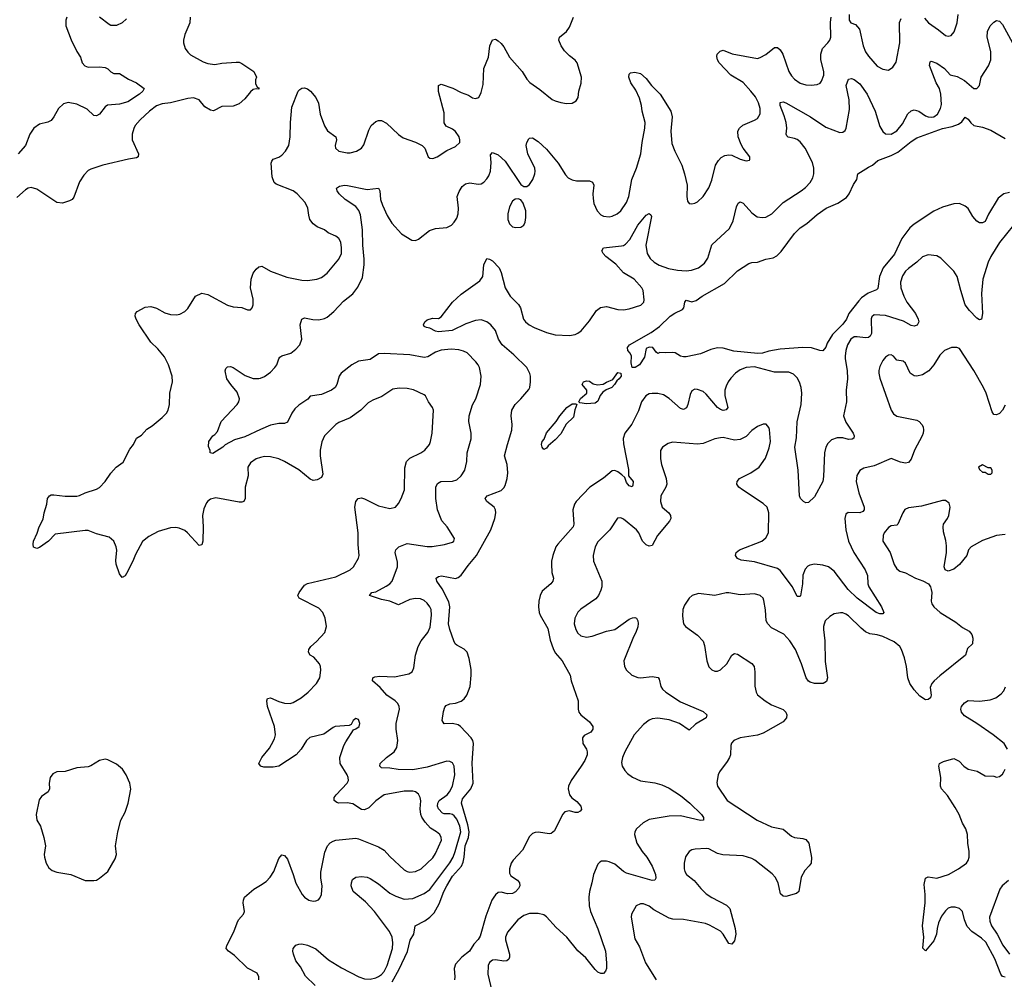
# Model space of a CAD drawing. Header units: inches. Extents: x 1771504 to 1971212, y 471788 to 643615.
# Tile 264 of 587: x 1828310 to 1835224, y 602713 to 609453. Entities that reach past the tile are written whole.
import ezdxf

# ---------------------------------------------------------------- set-up
doc = ezdxf.new("R2010")
doc.units = ezdxf.units.IN
doc.header["$MEASUREMENT"] = 0
doc.layers.add('B8620', color=7, linetype='Continuous')
doc.layers.add('B8630', color=7, linetype='Continuous')

msp = doc.modelspace()

# ---------------------------------------------------------------- linework, layer by layer
at = {"layer": 'B8620', "color": 5}
for points, elevation in [([(1829507.3, 609470), (1829503.5, 609430), (1829470.2, 609350), (1829460.3, 609310), (1829461.1, 609290), (1829472.2, 609250), (1829490, 609223.8), (1829510, 609206.7), (1829598, 609158), (1829630, 609145.3), (1829681, 609139), (1829730, 609148.5), (1829830, 609154.4), (1829850, 609154.4), (1829870, 609145.5), (1829954.8, 609090), (1829972, 609050), (1829964.7, 609030), (1829965.4, 609005.4), (1829978, 608978), (1829990, 608974), (1829990, 608966), (1829970, 608968), (1829950, 608962), (1829930, 608945.2), (1829890, 608896), (1829850, 608862.7), (1829810, 608845.2), (1829730, 608842.7), (1829670, 608812.7), (1829650, 608818), (1829610, 608840.9), (1829569.3, 608890), (1829530, 608904), (1829490, 608899.2), (1829370, 608868.5), (1829310, 608862), (1829270, 608847.6), (1829220.8, 608810), (1829156.9, 608750), (1829121.7, 608710), (1829111.2, 608688.8), (1829099.6, 608650), (1829099.5, 608610), (1829145.3, 608510), (1829143, 608490), (1829130, 608482.6), (1829074.1, 608474.1), (1828893.4, 608430), (1828810, 608403.5), (1828790, 608393), (1828759.3, 608360.7), (1828730, 608313.3), (1828690, 608206.3), (1828677.7, 608190), (1828660, 608180), (1828610, 608164.2), (1828570, 608167.8), (1828430, 608263.6), (1828390, 608273.6), (1828370, 608269.6), (1828350, 608258.4), (1828290, 608205.1)], 480), ([(1828640.5, 609470), (1828633, 609450), (1828633, 609410), (1828671.8, 609311.8), (1828710.3, 609230.3), (1828736.4, 609190), (1828748.4, 609150), (1828767.7, 609127.7), (1828790, 609118.4), (1828870, 609121.3), (1828910, 609117.1), (1828928.7, 609108.7), (1828950, 609086), (1828970, 609076), (1829010, 609074), (1829075.1, 609035.1), (1829130.3, 609010.3), (1829184.7, 608970), (1829174, 608950), (1829150.4, 608930), (1829070, 608876.9), (1829010, 608860.4), (1828926.6, 608853.4), (1828910, 608841.2), (1828870, 608789.4), (1828850, 608777), (1828830, 608779.5), (1828784.1, 608824.1), (1828710, 608859.7), (1828650, 608872.4), (1828617.8, 608862.2), (1828582, 608830), (1828550.2, 608769.8), (1828530, 608744.5), (1828506.5, 608733.5), (1828450, 608718.5), (1828409.4, 608690.6), (1828381.7, 608650), (1828350.3, 608569.7), (1828299.3, 608510)], 460), ([(1829060.5, 609459.5), (1829029, 609431), (1828988.6, 609411.4), (1828950, 609413), (1828938.2, 609418.2), (1828870, 609469.6)], 460), ([(1830000, 606377), (1829970, 606369.6), (1829930, 606339.5), (1829912, 606310), (1829913.4, 606250), (1829893.8, 606170), (1829892.7, 606090), (1829884, 606070), (1829870, 606064), (1829850, 606065.1), (1829686.3, 606093.7), (1829650, 606086), (1829630, 606071.6), (1829621, 606059), (1829602, 606018), (1829592.6, 605970), (1829597.4, 605890), (1829595.2, 605790), (1829590, 605764), (1829570, 605760.7), (1829488.6, 605850), (1829470, 605865), (1829430, 605881.8), (1829405.7, 605885.7), (1829370, 605883.1), (1829281.9, 605858.1), (1829215.8, 605824.2), (1829171.4, 605788.6), (1829123, 605697), (1829110, 605660.7), (1829070, 605579.3), (1829050, 605546), (1829030, 605536), (1829010, 605561.2), (1828986.9, 605630), (1828984.6, 605655.4), (1828992.4, 605727.6), (1828988.4, 605750), (1828970.8, 605790.8), (1828938, 605818), (1828850, 605842.5), (1828790, 605865.6), (1828770, 605866), (1828559.9, 605840.1), (1828512.2, 605790), (1828450, 605745.1), (1828430, 605738), (1828407.7, 605747.7), (1828403.6, 605770), (1828406.3, 605790), (1828433.1, 605846.9), (1828446, 605890), (1828474.7, 605945.3), (1828481.6, 605990), (1828499.5, 606050), (1828504.5, 606090), (1828519, 606110), (1828530, 606116.3), (1828550, 606116.3), (1828630, 606106.7), (1828710, 606106.7), (1828730, 606110.4), (1828770.5, 606130.5), (1828850, 606155.5), (1828870, 606168.2), (1828909.6, 606210), (1828950, 606267.7), (1828987.6, 606310), (1829035.8, 606344.2), (1829084.4, 606435.6), (1829109.5, 606470), (1829130, 606514), (1829164.4, 606535.6), (1829202, 606578), (1829240.1, 606599.9), (1829310, 606658.8), (1829341.2, 606690), (1829353.2, 606710), (1829362, 606750), (1829364.7, 606830), (1829382.4, 606910), (1829379.7, 606950), (1829355.8, 607030), (1829325.7, 607085.7), (1829280.5, 607140.5), (1829230, 607188.2), (1829149.8, 607310), (1829127.3, 607350), (1829121.1, 607370), (1829123.5, 607390), (1829135.5, 607404.5), (1829190, 607434.4), (1829230, 607438.9), (1829270, 607426.3), (1829330, 607394), (1829370, 607382.4), (1829410, 607380.9), (1829434.3, 607385.7), (1829470, 607403.8), (1829490, 607423.8), (1829545.1, 607510), (1829590, 607532), (1829630, 607523.1), (1829770, 607448.7), (1829810, 607437.1), (1829870, 607430.4), (1829910, 607415.5), (1829930, 607414.8), (1829942.7, 607430), (1829949.4, 607450.6), (1829949.5, 607490), (1829931.5, 607570), (1829936.4, 607630), (1829950, 607673), (1829970, 607700.5), (1829990, 607718), (1830000, 607719.8)], 480), ([(1830000, 606574.1), (1829890, 606523.5), (1829818, 606502), (1829752.7, 606467.3), (1829736, 606450), (1829665.2, 606405.2), (1829648, 606410), (1829647.3, 606427.3), (1829636.4, 606456.4), (1829638, 606490), (1829665.1, 606530), (1829680.7, 606539.3), (1829698.8, 606561.2), (1829725.1, 606630), (1829837.6, 606750), (1829849.8, 606770), (1829853.7, 606790), (1829837, 606837), (1829791.8, 606890), (1829765.6, 606930), (1829753.2, 606986.8), (1829757.2, 607002.8), (1829770, 607014.8), (1829790, 607016.3), (1829810, 607010.4), (1829894, 606954), (1829950, 606932.6), (1829990, 606932.3), (1830000, 606936.2)], 460), ([(1830000, 604213.1), (1829989, 604230), (1830000, 604251.5)], 480), ([(1829989.5, 602710), (1829989.4, 602730), (1829976.3, 602756.3), (1829910, 602791.2), (1829819.4, 602879.4), (1829776.2, 602910), (1829760.5, 602930), (1829763.5, 602950), (1829813.1, 603046.9), (1829836.2, 603110), (1829847.3, 603130), (1829880.9, 603170), (1829889.5, 603190), (1829878.4, 603250), (1829880.7, 603270), (1829889.5, 603290), (1829954.3, 603345.7), (1830000, 603374.9)], 480)]:
    msp.add_lwpolyline(points, dxfattribs=dict(at, elevation=elevation))
at = {"layer": 'B8620', "color": 5, "elevation": 520}
msp.add_lwpolyline([(1828910, 604258.7), (1828871, 604250), (1828810, 604212), (1828790, 604204.5), (1828710, 604199.6), (1828630, 604173.6), (1828570, 604169.6), (1828543.7, 604156.3), (1828523, 604130), (1828517.3, 604090), (1828518.8, 604050), (1828510.8, 604030), (1828462.7, 603997.3), (1828445.8, 603974.2), (1828426, 603870), (1828430.3, 603830.3), (1828457.1, 603790), (1828480.3, 603710), (1828490.6, 603650), (1828481.6, 603590), (1828483, 603570), (1828495.5, 603530), (1828515.3, 603495.3), (1828538.3, 603478.3), (1828570, 603466.4), (1828670, 603450.5), (1828770, 603407.7), (1828830, 603407.3), (1828850, 603410.8), (1828870, 603422.8), (1828929.5, 603470.5), (1828981, 603559), (1828989.6, 603590), (1828982, 603650), (1828998, 603750), (1829021.3, 603830), (1829050, 603886.8), (1829071.5, 603950), (1829091.5, 604048.5), (1829083, 604090), (1829058, 604150), (1829031.3, 604190), (1828990, 604225.4), (1828930, 604254.3)], close=True, dxfattribs=at)
at = {"layer": 'B8630', "color": 5}
for points, elevation in [([(1830000, 606936.2), (1830030, 606947.9), (1830070, 606977.7), (1830102.3, 607010), (1830115.3, 607030), (1830128.8, 607071.2), (1830136.9, 607083.1), (1830150, 607092), (1830213.6, 607110), (1830250, 607138.9), (1830277.3, 607170), (1830291.8, 607210), (1830280.5, 607310), (1830290, 607350.7), (1830310, 607359.3), (1830367.3, 607347.3), (1830410, 607345.7), (1830450, 607353.4), (1830470, 607364.2), (1830516.6, 607403.4), (1830584.8, 607475.2), (1830650, 607526.4), (1830684.7, 607575.3), (1830717, 607643), (1830728, 607732), (1830729.2, 607770), (1830718.7, 607870), (1830716, 607976), (1830703.3, 608083.3), (1830692.2, 608112.2), (1830670, 608140.5), (1830594.5, 608190), (1830552.7, 608230), (1830539.3, 608250), (1830535.3, 608270), (1830555.5, 608284.5), (1830589.7, 608290.3), (1830611.6, 608288.4), (1830750, 608260.8), (1830830, 608270.7), (1830839.3, 608250), (1830844.4, 608190), (1830856.5, 608150), (1830890, 608077.1), (1830924.2, 608024.2), (1830990, 607948.4), (1831063.9, 607903.9), (1831090, 607903), (1831110, 607910.7), (1831187.2, 607972.8), (1831230, 607986), (1831310, 607992.4), (1831340.9, 608010), (1831361.6, 608030), (1831380.6, 608059.4), (1831389.7, 608090), (1831390.8, 608130), (1831382.4, 608210), (1831394.9, 608245.1), (1831417.8, 608282.2), (1831439.2, 608300.8), (1831470, 608307.6), (1831530, 608298), (1831550, 608301.1), (1831570, 608312.4), (1831590, 608334.4), (1831603.7, 608356.3), (1831615.8, 608390), (1831620.3, 608450), (1831615.1, 608504.9), (1831630, 608520.5), (1831670, 608503), (1831719.7, 608459.7), (1831830, 608296), (1831850, 608281), (1831870, 608281), (1831890, 608296), (1831913.6, 608330), (1831927.8, 608370), (1831929.7, 608390), (1831926.6, 608410), (1831877.4, 608510), (1831866.9, 608570), (1831870, 608591.3), (1831883.9, 608616.1), (1831890, 608620.7), (1831910, 608622), (1831950, 608598), (1832010, 608543.8), (1832090, 608444.4), (1832142.2, 608362.2), (1832162.4, 608342.4), (1832190, 608327.4), (1832220.2, 608320.2), (1832310, 608320.9), (1832331.9, 608311.9), (1832340.9, 608290), (1832334.3, 608230), (1832336, 608196), (1832342.5, 608162.5), (1832364.4, 608110), (1832390, 608082.4), (1832410, 608072.2), (1832450, 608067.4), (1832470, 608073.1), (1832505.1, 608090), (1832530, 608110.3), (1832571.9, 608170), (1832587.1, 608210), (1832608, 608330), (1832640.4, 608410), (1832671.8, 608510), (1832680.7, 608590), (1832699.3, 608690), (1832701.4, 608730), (1832681.1, 608810), (1832676.4, 608850), (1832661.2, 608901.2), (1832636.9, 608956.9), (1832601.3, 609010), (1832587.6, 609050), (1832589.5, 609070.5), (1832600.1, 609079.9), (1832630, 609084.9), (1832670, 609074), (1832710, 609039.1), (1832746.4, 608990), (1832806.5, 608930), (1832882, 608810), (1832892.2, 608770), (1832882.3, 608670), (1832890, 608584), (1832909.3, 608530), (1832959.2, 608430), (1832977.7, 608370), (1832996, 608290), (1832994.4, 608210), (1832999.3, 608179.3), (1833010, 608162.8), (1833030, 608159.1), (1833050, 608164.9), (1833070, 608173.4), (1833109.4, 608210), (1833148.4, 608271.6), (1833170, 608326.8), (1833196.8, 608430), (1833215.8, 608464.2), (1833235.3, 608484.7), (1833261.1, 608498.9), (1833290, 608503.7), (1833310, 608501.3), (1833370, 608473), (1833410, 608460.7), (1833434.6, 608465.4), (1833438, 608470), (1833436, 608490), (1833389.7, 608549.7), (1833375.2, 608575.2), (1833355.6, 608630), (1833353.7, 608670), (1833363.5, 608690), (1833388.2, 608711.8), (1833470, 608746.3), (1833490, 608759.5), (1833510, 608791.3), (1833510.6, 608830), (1833498.9, 608870), (1833475.9, 608910), (1833444.2, 608950), (1833390, 609010.6), (1833303.3, 609063.3), (1833221.7, 609150), (1833209.7, 609170), (1833205.4, 609194.6), (1833208.6, 609211.4), (1833228.4, 609231.6), (1833250, 609238), (1833312.7, 609212.7), (1833490, 609180.9), (1833510, 609186.5), (1833550, 609209), (1833610, 609258.4), (1833630, 609258.7), (1833650, 609241.1), (1833669.2, 609210), (1833711.3, 609090), (1833730, 609058), (1833750, 609035.6), (1833790, 609007.9), (1833830, 608994.6), (1833867.9, 608992.1), (1833910, 608997.1), (1833930, 609007.7), (1833939.4, 609020.6), (1833955.8, 609064.2), (1833956, 609090), (1833936.2, 609170), (1833936.5, 609210), (1833947.4, 609250), (1833985.7, 609290), (1833999.8, 609310), (1834006.4, 609330), (1834003.6, 609436.4), (1834008.3, 609470)], 460), ([(1830000, 607719.8), (1830010, 607721.6), (1830070, 607687.2), (1830185.5, 607645.5), (1830290, 607622.7), (1830330, 607621.5), (1830395.3, 607630), (1830430, 607641.7), (1830470, 607673.7), (1830551.1, 607770), (1830568.5, 607810), (1830569.8, 607850), (1830564, 607890), (1830550, 607916.2), (1830530, 607933), (1830476.1, 607956.1), (1830450, 607976.9), (1830399.2, 607999.2), (1830370, 608019.6), (1830348, 608050), (1830339.5, 608079.5), (1830333.7, 608130), (1830313.7, 608170), (1830257.2, 608230), (1830230, 608251.8), (1830110, 608297.6), (1830096.2, 608310), (1830083, 608350), (1830074.8, 608445.2), (1830080.1, 608459.9), (1830090, 608474), (1830130, 608487.3), (1830150, 608500.7), (1830177, 608530), (1830199.5, 608570), (1830209.6, 608630), (1830211.1, 608731.1), (1830221.1, 608838.9), (1830266, 608950), (1830277.1, 608962.9), (1830290, 608972), (1830310, 608973.7), (1830330, 608966.7), (1830351.2, 608951.2), (1830390, 608907.3), (1830407.5, 608867.5), (1830420.2, 608790), (1830450, 608706.8), (1830472.4, 608672.4), (1830530.4, 608630), (1830534.9, 608610), (1830524.9, 608570), (1830528.5, 608550), (1830550, 608530.5), (1830610, 608518), (1830630, 608518.7), (1830674, 608530), (1830709.3, 608550), (1830726.7, 608573.3), (1830762.3, 608677.7), (1830778.4, 608710), (1830810, 608737.1), (1830830, 608744.4), (1830850, 608744.4), (1830886.1, 608726.1), (1830970, 608647.7), (1831003.1, 608623.1), (1831090, 608593.4), (1831136, 608570), (1831154.8, 608550), (1831178.8, 608490), (1831190, 608480.7), (1831210, 608477.3), (1831242, 608490), (1831310, 608533.4), (1831370, 608563), (1831399.5, 608590), (1831400.5, 608610), (1831395.4, 608630), (1831370, 608667.3), (1831350, 608683), (1831305.1, 608705.1), (1831289.6, 608729.6), (1831290, 608798), (1831250, 608948.7), (1831249.7, 608990.3), (1831270, 608999.1), (1831352.4, 608972.4), (1831410, 608940.9), (1831462, 608922), (1831490, 608904.4), (1831510, 608900.5), (1831533.8, 608906.2), (1831550, 608942), (1831563.3, 608996.7), (1831569.7, 609110), (1831600.9, 609190), (1831611.2, 609268.8), (1831630, 609310.8), (1831650, 609316.3), (1831670, 609305.5), (1831690, 609286), (1831710, 609261.6), (1831750.2, 609190.2), (1831838, 609090), (1831870, 609034.9), (1831891.5, 609011.5), (1831963, 608963), (1832050, 608893.4), (1832070, 608883), (1832109.3, 608870.7), (1832150, 608864.9), (1832190, 608866.8), (1832217.5, 608882.5), (1832232.5, 608907.5), (1832236, 608950), (1832253, 609007), (1832254, 609050), (1832224.2, 609150), (1832210, 609169.5), (1832170, 609198.4), (1832134.6, 609234.6), (1832111.1, 609270), (1832096.4, 609310), (1832101.3, 609330), (1832149.8, 609370.2), (1832170, 609400.5), (1832197.7, 609470)], 480), ([(1834134.8, 609490), (1834135.5, 609450), (1834146, 609430), (1834179.9, 609419.9), (1834207, 609387), (1834233.2, 609270), (1834250, 609228.2), (1834270, 609196.4), (1834330, 609127.2), (1834370, 609104.9), (1834410, 609099.1), (1834440.1, 609119.9), (1834464.4, 609155.6), (1834490.8, 609290), (1834487, 609433), (1834498.7, 609461.3)], 460), ([(1834663.1, 609463.1), (1834690.4, 609430), (1834761.4, 609381.4), (1834810, 609341.6), (1834830, 609338), (1834850, 609342), (1834871.3, 609368.7), (1834891.8, 609431.8), (1834900.7, 609490)], 460), ([(1830925.4, 602694.6), (1830974.8, 602785.2), (1831031.9, 602908.1), (1831052.5, 602987.5), (1831078.2, 603030), (1831087.3, 603090), (1831155.1, 603124.9), (1831189.9, 603150.1), (1831219.8, 603180.2), (1831256.5, 603243.5), (1831287.8, 603330), (1831309.3, 603370), (1831350, 603437.3), (1831411.9, 603508.1), (1831423.7, 603536.3), (1831431.4, 603570), (1831437.4, 603650), (1831461.2, 603710), (1831465.8, 603750), (1831457.6, 603797.6), (1831412.2, 603950), (1831419.9, 603980.1), (1831478.3, 604050), (1831494.1, 604090), (1831488, 604232), (1831497.1, 604370), (1831492.9, 604390), (1831479.8, 604410), (1831404.7, 604490), (1831390, 604499.8), (1831350, 604508.8), (1831290, 604507.8), (1831276.3, 604530), (1831285.4, 604594.6), (1831295.5, 604624.5), (1831304, 604636), (1831330, 604648.9), (1831370, 604652.6), (1831410, 604666.3), (1831430, 604682), (1831450, 604708), (1831472.1, 604770), (1831479.9, 604850), (1831479.1, 604890), (1831466.6, 604966.6), (1831451.4, 605011.4), (1831430, 605032.9), (1831378.9, 605058.9), (1831368.2, 605070), (1831359.1, 605090), (1831329.9, 605169.9), (1831320.6, 605210), (1831329.3, 605329.3), (1831323.9, 605363.9), (1831276, 605456), (1831239.1, 605510), (1831234, 605530), (1831250, 605542), (1831272.4, 605547.6), (1831370, 605528.7), (1831390, 605535.5), (1831410, 605550.8), (1831459.4, 605620.6), (1831517.5, 605690), (1831617.2, 605870), (1831646.9, 605950), (1831652.5, 605990), (1831650.6, 606010), (1831642.3, 606030), (1831591.3, 606070), (1831578.3, 606090), (1831591.6, 606110), (1831690, 606145.4), (1831710, 606166), (1831717.8, 606182.2), (1831732.7, 606230), (1831736.8, 606270), (1831732.1, 606330), (1831715.3, 606390), (1831734.5, 606470), (1831765.6, 606570), (1831768.5, 606610), (1831761, 606670), (1831766, 606710), (1831788, 606750), (1831829.6, 606790), (1831884.6, 606855.4), (1831891.2, 606870), (1831897.3, 606910), (1831897.3, 606950), (1831892.8, 606967.2), (1831870.8, 607010), (1831779.7, 607099.7), (1831698, 607170), (1831670.9, 607210), (1831650.5, 607270.5), (1831618.5, 607310), (1831590, 607330.9), (1831550, 607344.2), (1831510, 607340.4), (1831443.5, 607316.5), (1831346, 607270), (1831250, 607259.7), (1831230, 607265.1), (1831190, 607287.3), (1831166, 607290), (1831150, 607298), (1831145.2, 607310), (1831155.3, 607330), (1831170, 607344.7), (1831186, 607350), (1831210, 607356), (1831250, 607354), (1831270, 607366.8), (1831349.8, 607470), (1831410, 607526.3), (1831541, 607619), (1831562, 607650), (1831570, 607732), (1831590, 607776), (1831610, 607770.8), (1831630, 607758.8), (1831676.3, 607710), (1831690, 607678), (1831719.1, 607570), (1831754.7, 607510), (1831811.6, 607451.6), (1831826.7, 607430), (1831848.4, 607350), (1831862.4, 607330), (1831886.5, 607310), (1831923.1, 607290), (1832010, 607255.2), (1832070, 607240.7), (1832170, 607234.6), (1832210, 607241.1), (1832230, 607250.4), (1832251.8, 607268.2), (1832310, 607337), (1832359.1, 607410), (1832389, 607431), (1832430, 607439.1), (1832510, 607417.4), (1832550, 607415.3), (1832590, 607423.1), (1832671.2, 607448.8), (1832691.4, 607468.6), (1832693.8, 607486.2), (1832688.2, 607550), (1832678.3, 607570), (1832624, 607630), (1832550, 607676), (1832495.4, 607735.4), (1832425.1, 607790), (1832407.3, 607810), (1832398, 607830), (1832409.8, 607850.2), (1832535.9, 607864.1), (1832550, 607866.5), (1832564.4, 607875.6), (1832593.1, 607910), (1832650, 608010.4), (1832710, 608080.7), (1832730.6, 608090.6), (1832742, 608082), (1832746.8, 608070), (1832706.4, 607870), (1832716.6, 607810), (1832736.2, 607776.2), (1832765.2, 607750), (1832799.5, 607730), (1832864.9, 607704.9), (1832930, 607693.2), (1832990, 607689.3), (1833027, 607693), (1833076, 607710), (1833117.4, 607742.6), (1833141.4, 607778.6), (1833169.1, 607870.9), (1833293.8, 607986.2), (1833320.3, 608039.7), (1833342.4, 608137.6), (1833355.1, 608164.9), (1833370, 608172.7), (1833390, 608164.4), (1833450, 608096.5), (1833489.3, 608069.3), (1833523.4, 608063.4), (1833550, 608066.9), (1833591.7, 608088.3), (1833671, 608169), (1833797.7, 608250), (1833826.7, 608273.3), (1833861, 608310), (1833878.9, 608341.1), (1833886.8, 608370), (1833885.5, 608410), (1833875.8, 608450), (1833825, 608550), (1833790, 608595.8), (1833770, 608610.8), (1833750, 608619.3), (1833707, 608627), (1833696.9, 608636.9), (1833691.3, 608650), (1833696.8, 608690), (1833692.5, 608730), (1833678.6, 608778.6), (1833649.8, 608850), (1833650, 608870.8), (1833670, 608875.8), (1833690, 608868.7), (1833863.6, 608770), (1833970, 608697.1), (1834070, 608660.3), (1834090, 608662.4), (1834105.4, 608674.6), (1834113.7, 608690), (1834137.4, 608822.6), (1834134.8, 608890), (1834113, 608990), (1834130, 609036.3), (1834150, 609039.3), (1834170, 609032.2), (1834210, 609001.7), (1834260.7, 608930), (1834317.1, 608810), (1834350, 608703), (1834370, 608666.7), (1834390, 608650.3), (1834430, 608649.2), (1834470, 608672.7), (1834510, 608721.5), (1834547.4, 608792.6), (1834570, 608812.2), (1834590, 608819.7), (1834623, 608810), (1834670, 608778), (1834690, 608770.3), (1834710, 608767.2), (1834730, 608770.3), (1834753.5, 608790), (1834776.4, 608830), (1834781.8, 608858.2), (1834778.9, 608930), (1834769, 608969), (1834746.2, 609010), (1834699.1, 609130), (1834703.3, 609156.7), (1834710, 609160.5), (1834750, 609147.4), (1834803.7, 609110), (1834844.6, 609064.6), (1834893.5, 609053.5), (1834944.7, 609024.7), (1835010, 608970.5), (1835031.2, 608968.8), (1835049.4, 608990), (1835061.3, 609050), (1835112, 609128), (1835128.1, 609170), (1835129.8, 609230), (1835104.2, 609330), (1835105.7, 609370), (1835125.1, 609410), (1835150, 609435.3), (1835170, 609446.4), (1835190, 609443), (1835210, 609419.3), (1835280.3, 609290)], 440), ([(1835260.8, 608239.3), (1835220.4, 608230), (1835180.7, 608199.3), (1835112.3, 608087.7), (1835090, 608035.1), (1835070, 608025.1), (1835050, 608026.9), (1835030, 608037.6), (1835003.6, 608070), (1834970, 608126), (1834950, 608142.9), (1834910, 608162.9), (1834870, 608159.7), (1834790, 608136.3), (1834730, 608108), (1834590, 608016.2), (1834560.9, 607990), (1834504.4, 607915.6), (1834452.9, 607807.1), (1834373.8, 607710), (1834347.5, 607650), (1834335.4, 607564.6), (1834325.5, 607554.5), (1834267.6, 607532.4), (1834221.1, 607498.9), (1834201.2, 607478.8), (1834132.6, 607390), (1834114.9, 607350), (1834090, 607315.4), (1834017.8, 607242.2), (1833979.6, 607180.4), (1833970, 607154), (1833950, 607128), (1833928.9, 607128.9), (1833869, 607149), (1833809.5, 607149.5), (1833650, 607139.2), (1833570, 607125.6), (1833526, 607110), (1833492.1, 607107.9), (1833324.9, 607124.9), (1833250, 607147), (1833210, 607147.6), (1833163.7, 607136.3), (1833090, 607107.3), (1832990, 607085.2), (1832970, 607085.2), (1832950, 607089.3), (1832913.2, 607113.2), (1832896.5, 607116.5), (1832847.5, 607112.5), (1832805.2, 607114.8), (1832790, 607108.7), (1832778, 607118), (1832756, 607150), (1832730, 607153.7), (1832710, 607144), (1832698, 607082), (1832661, 607030), (1832632, 607010), (1832610, 607009), (1832603.3, 607043.3), (1832605.1, 607090), (1832597, 607110), (1832580.7, 607130), (1832578.7, 607150), (1832591.3, 607170), (1832744.7, 607255.3), (1832802.3, 607297.7), (1832876.5, 607370), (1832910, 607392.5), (1832963.2, 607416.8), (1832973.7, 607430), (1832981.6, 607470), (1832990, 607484), (1833030, 607471.3), (1833060.4, 607479.6), (1833102.3, 607510), (1833259.9, 607600.1), (1833350, 607688.9), (1833430, 607741.3), (1833450, 607748.5), (1833490, 607748.9), (1833550, 607771.4), (1833599.6, 607780.4), (1833625.8, 607794.2), (1833655.9, 607824.1), (1833750, 607950.4), (1833789.6, 607990), (1833837.8, 608022.2), (1833910, 608084.4), (1833973.6, 608130), (1834055, 608165), (1834114.8, 608205.2), (1834134.7, 608230), (1834163.7, 608296.3), (1834188, 608330), (1834195.3, 608370), (1834270, 608418), (1834297.2, 608430), (1834335.4, 608464.6), (1834430, 608499.8), (1834477.1, 608522.9), (1834570, 608597.7), (1834610, 608622.5), (1834790, 608687.7), (1834858.2, 608701.8), (1834901.4, 608718.6), (1834924.9, 608735.1), (1834950, 608768), (1834970, 608753.4), (1834987.9, 608727.9), (1835009.4, 608709.4), (1835070, 608697.6), (1835130, 608677.2), (1835230, 608619.4)], 420), ([(1835288.8, 608010), (1835190, 607888.3), (1835129.3, 607790), (1835111.1, 607750), (1835074, 607630), (1835064.7, 607530), (1835071.5, 607388.5), (1835064.7, 607350), (1835050, 607344.5), (1835030, 607356.3), (1834978.5, 607410), (1834949.8, 607449.8), (1834918, 607550), (1834892.5, 607650), (1834870, 607686), (1834778, 607778), (1834750, 607793.3), (1834690, 607801.1), (1834650, 607787.8), (1834610, 607749.7), (1834550, 607706), (1834530, 607685.6), (1834510, 607654.5), (1834495.8, 607610), (1834496.9, 607570), (1834517.8, 607510), (1834540.2, 607470), (1834599.2, 607390), (1834619.6, 607350), (1834623.1, 607330), (1834612.4, 607307.6), (1834590, 607299.7), (1834570, 607305.3), (1834515, 607335), (1834390, 607375.4), (1834310, 607379.7), (1834293, 607367), (1834288.3, 607351.7), (1834290.8, 607250), (1834282.4, 607230), (1834270, 607221.4), (1834250, 607218.8), (1834190, 607226.2), (1834170, 607224.5), (1834146.7, 607210), (1834123.5, 607170), (1834111.3, 607130), (1834106, 607090), (1834106, 607070), (1834121.2, 606990), (1834122.6, 606930), (1834114.2, 606850), (1834116.5, 606770), (1834094.3, 606670), (1834110, 606626), (1834162.6, 606550), (1834168.5, 606530), (1834166.2, 606513.8), (1834154.3, 606505.7), (1834130, 606504.1), (1834090, 606515.1), (1834050, 606516.8), (1834010, 606501.7), (1833983.6, 606476.4), (1833970.2, 606449.8), (1833962.3, 606410), (1833954.9, 606245.1), (1833948.5, 606210), (1833890, 606102.7), (1833850, 606061.2), (1833830, 606059.3), (1833814, 606070), (1833793.2, 606090), (1833785.1, 606110), (1833777.1, 606290), (1833752.7, 606450), (1833764.9, 606515.1), (1833769.4, 606629.4), (1833797.4, 606750), (1833803, 606830), (1833798.2, 606870), (1833786.1, 606906.1), (1833770, 606938.4), (1833744.4, 606964.4), (1833710, 606978.3), (1833610, 606977.1), (1833470, 607014), (1833410, 607010.6), (1833370, 606994.4), (1833336.5, 606970), (1833303.7, 606936.3), (1833284.7, 606910), (1833270, 606878.4), (1833262.5, 606850), (1833260.6, 606810), (1833281.3, 606730), (1833270, 606712.3), (1833262, 606710), (1833250, 606708.7), (1833230, 606714.8), (1833210, 606728.4), (1833130, 606823.5), (1833110, 606841.3), (1833070, 606856.3), (1833050, 606856.9), (1833030, 606846), (1833018.7, 606821.3), (1833001.5, 606750), (1832992, 606728), (1832970, 606715.6), (1832950, 606722.4), (1832870, 606792.4), (1832830, 606818), (1832790, 606827.6), (1832750, 606828.7), (1832730, 606824.5), (1832706.3, 606810), (1832676.9, 606770), (1832655, 606705), (1832607.8, 606612.2), (1832559.2, 606550), (1832547.7, 606512.3), (1832550, 606474.8), (1832585.8, 606294.2), (1832584.9, 606250), (1832616.5, 606210), (1832616, 606184), (1832610, 606173.2), (1832590, 606178.7), (1832570, 606202), (1832558.2, 606238.2), (1832537.1, 606257.1), (1832510, 606278.4), (1832490, 606287.2), (1832470, 606283.7), (1832410, 606233), (1832314.2, 606170), (1832218.5, 606070), (1832205.2, 606050), (1832193.7, 606010), (1832200.2, 605910), (1832195.3, 605890), (1832087.6, 605770), (1832074, 605750), (1832054.6, 605690), (1832043.7, 605650), (1832043.1, 605630), (1832047, 605570), (1832057.6, 605530), (1832054.4, 605510), (1832038.4, 605490), (1831979.8, 605440.2), (1831963.8, 605410), (1831955.9, 605370), (1831953.2, 605330), (1831958, 605290), (1831964.4, 605270), (1832017.4, 605177.4), (1832035.7, 605095.7), (1832055.8, 605035.7), (1832070, 605007), (1832119.5, 604950), (1832174.9, 604850), (1832182, 604810), (1832231, 604670), (1832230.7, 604610), (1832237.3, 604590), (1832250.5, 604570.5), (1832310, 604521), (1832334.8, 604490), (1832334, 604470), (1832321, 604450), (1832274.4, 604425.6), (1832263, 604410), (1832264.9, 604370), (1832290.4, 604330.4), (1832295.5, 604310), (1832294.4, 604290), (1832277.6, 604250), (1832252.9, 604210), (1832183.2, 604110), (1832164.7, 604070), (1832161.3, 604050), (1832170.3, 604010), (1832186.8, 603986.8), (1832221, 603961), (1832250, 603930.5), (1832254.7, 603905.3), (1832246.4, 603893.6), (1832230, 603885.1), (1832210, 603885.1), (1832170, 603896.9), (1832138.8, 603890), (1832120.5, 603870), (1832064.9, 603755.1), (1832042, 603738), (1832030, 603734.5), (1831950, 603746), (1831930, 603743.5), (1831910, 603736.4), (1831890, 603716.9), (1831840, 603620), (1831774.7, 603550), (1831761.3, 603530), (1831750.2, 603490.2), (1831750, 603458), (1831759, 603439), (1831804.4, 603410), (1831820.2, 603390), (1831821.5, 603370), (1831813.1, 603350), (1831791.7, 603328.3), (1831770, 603317), (1831734.8, 603314.8), (1831690, 603326.4), (1831670, 603322.7), (1831650, 603306.9), (1831638.2, 603290), (1831626.2, 603270), (1831583.4, 603156.6), (1831543.6, 603016.4), (1831530, 602992.8), (1831499, 602961), (1831467.5, 602910), (1831413.7, 602870), (1831370, 602819.3), (1831361.6, 602790), (1831366, 602730), (1831363, 602710)], 440), ([(1830383.6, 602670), (1830316.2, 602736.2), (1830280.8, 602800.8), (1830250, 602843.7), (1830231.6, 602890), (1830227.3, 602910), (1830229.6, 602930.4), (1830247.9, 602952.1), (1830270, 602960.5), (1830290, 602961.6), (1830330, 602952.7), (1830390, 602928.2), (1830478.5, 602850), (1830570, 602792.9), (1830692.2, 602730), (1830730, 602716.5), (1830770, 602714.4), (1830810, 602723.2), (1830830, 602732.3), (1830850, 602746), (1830870, 602768.9), (1830890.8, 602810.8), (1830928.2, 602930), (1830929.8, 602970), (1830924.5, 603010), (1830906.8, 603050), (1830802.3, 603190), (1830738, 603258), (1830652.6, 603330), (1830638.4, 603370), (1830638.7, 603390), (1830646.3, 603413.7), (1830670, 603430.3), (1830710, 603434.6), (1830750, 603430.3), (1830770, 603422.3), (1830830, 603383.2), (1830910, 603317.5), (1830950, 603296.5), (1831010, 603276.9), (1831070, 603280.6), (1831150, 603315), (1831190, 603343.8), (1831330, 603531.7), (1831352.8, 603570), (1831368.3, 603611.7), (1831407.3, 603750), (1831401.2, 603790), (1831379, 603839), (1831361.9, 603861.9), (1831350, 603871.5), (1831330, 603875.5), (1831290, 603874.5), (1831279.6, 603879.6), (1831251.9, 603910), (1831243, 603930), (1831244.9, 603950), (1831256.5, 603970), (1831310.8, 604010), (1831328.7, 604030), (1831349.8, 604070), (1831366.4, 604150), (1831359.7, 604210), (1831350, 604234.5), (1831330, 604244.2), (1831310, 604245.1), (1831170, 604203.9), (1831070, 604185.2), (1830966.7, 604186.7), (1830910, 604197), (1830850, 604199.3), (1830839.3, 604210), (1830840.9, 604230), (1830885.1, 604270), (1830939.7, 604310), (1830958.4, 604341.6), (1830964.4, 604390), (1830953.3, 604470), (1830953.3, 604510), (1830977.6, 604610), (1830975.1, 604630), (1830964.8, 604650), (1830946.3, 604670), (1830888.9, 604708.9), (1830841.7, 604761.7), (1830787.3, 604810), (1830789.3, 604830), (1830802.6, 604837.4), (1830837.8, 604842.2), (1830941.9, 604838.1), (1831041.7, 604858.3), (1831066.5, 604873.5), (1831078, 604902), (1831089.1, 604990.9), (1831108.7, 605050), (1831129.9, 605090.1), (1831176.8, 605150), (1831192.9, 605187.1), (1831202.2, 605270), (1831198.5, 605310), (1831189.8, 605330), (1831170, 605355.1), (1831150, 605373.3), (1831124.6, 605384.6), (1831090, 605388), (1831050, 605381.7), (1830970, 605343.5), (1830910, 605369.8), (1830850, 605379.7), (1830765.2, 605410), (1830782, 605430), (1830810, 605435.8), (1830884.4, 605475.6), (1830909, 605491), (1830925.4, 605510), (1830963.5, 605610), (1830962.7, 605642.7), (1830945.7, 605710), (1830951.1, 605730), (1830971.1, 605750), (1831030, 605773.4), (1831170, 605753.6), (1831205.9, 605754.1), (1831293.4, 605766.6), (1831350, 605782.8), (1831359, 605790), (1831364, 605810), (1831311.8, 605890), (1831274, 605934), (1831242.6, 606010), (1831230.9, 606090), (1831232.6, 606170), (1831244.2, 606195.8), (1831266, 606210), (1831350, 606211.3), (1831378.5, 606221.5), (1831410.7, 606249.3), (1831436, 606290), (1831449.8, 606350), (1831452.2, 606410), (1831479.8, 606510), (1831480.5, 606550), (1831463.1, 606630), (1831466, 606670), (1831490, 606747.3), (1831513.5, 606790), (1831545.4, 606890), (1831551.5, 606950), (1831538.7, 607010), (1831529.7, 607030), (1831513, 607050), (1831452.1, 607112.1), (1831425.9, 607125.9), (1831394.4, 607134.4), (1831338.7, 607138.7), (1831270, 607132.5), (1831230, 607117.3), (1831175.5, 607084.5), (1831150, 607081.1), (1831050, 607098.9), (1830870, 607108.3), (1830830, 607105.8), (1830770, 607065.6), (1830690, 607055.8), (1830641.7, 607030), (1830566.2, 606970), (1830554.2, 606950), (1830537.4, 606890), (1830524.9, 606870), (1830499.3, 606850), (1830430, 606820.7), (1830350, 606807.8), (1830332.8, 606787.2), (1830270, 606745.5), (1830241, 606719), (1830220.7, 606690), (1830190, 606626), (1830170, 606617), (1830130, 606617.6), (1830070, 606606.2), (1830000, 606574.1)], 460), ([(1835230, 606746.6), (1835210, 606709.6), (1835190, 606687.3), (1835170, 606678.4), (1835150, 606680.9), (1835138, 606698), (1835096.2, 606830), (1835078.4, 606870), (1835010, 606988), (1834910, 607144.5), (1834890.8, 607150.8), (1834852, 607150), (1834803, 607130), (1834770, 607097.6), (1834728.2, 607030), (1834692.9, 606987.1), (1834650, 606959.8), (1834610, 606949.8), (1834590, 606952.1), (1834563.5, 606970), (1834530, 607040.9), (1834514.6, 607054.6), (1834470, 607060.9), (1834445.2, 607090), (1834430, 607098.4), (1834410, 607096.9), (1834390, 607082.9), (1834370, 607059.3), (1834350, 607017.2), (1834342, 606990), (1834342.4, 606970), (1834350, 606934.8), (1834430.2, 606710.2), (1834445.7, 606685.7), (1834470, 606667.9), (1834610, 606639.5), (1834625.5, 606630), (1834645.3, 606610), (1834653, 606593), (1834657.3, 606570), (1834654.7, 606550), (1834648, 606530), (1834592.3, 606430), (1834570, 606367), (1834550, 606342), (1834530, 606338.5), (1834495.6, 606344.4), (1834430, 606371.6), (1834310, 606319.8), (1834236.5, 606303.5), (1834210, 606287.3), (1834187.2, 606252.8), (1834183.2, 606210), (1834201.1, 606130), (1834239.6, 606030), (1834238.9, 606010), (1834230, 605998.7), (1834210, 605989.8), (1834127.1, 605992.9), (1834110, 605979.3), (1834103.1, 605950), (1834110.2, 605869.8), (1834130.2, 605790), (1834166.2, 605710), (1834247.6, 605590), (1834262.7, 605550), (1834266.5, 605490), (1834273.1, 605470), (1834362.4, 605330), (1834377.1, 605290), (1834370, 605280.9), (1834350, 605281.1), (1834324.2, 605290), (1834190, 605389), (1834128.2, 605450), (1834030, 605578.7), (1833990, 605610.9), (1833950, 605622.6), (1833890, 605627.8), (1833857.6, 605622.4), (1833844.9, 605615.1), (1833826.2, 605593.8), (1833808.4, 605551.6), (1833807.1, 605490), (1833792.5, 605407.5), (1833790, 605401.2), (1833770, 605402.7), (1833736.8, 605470), (1833650, 605583.5), (1833630, 605598.7), (1833470, 605644.4), (1833376.4, 605656.4), (1833349.7, 605669.7), (1833341.7, 605681.7), (1833337, 605690), (1833340.9, 605710), (1833363.7, 605730), (1833521.6, 605790), (1833550, 605813.7), (1833567.7, 605850), (1833569.8, 605990), (1833559.1, 606030), (1833530, 606055.3), (1833385.1, 606150), (1833359.7, 606170), (1833346.3, 606190), (1833348, 606210), (1833363.6, 606230), (1833442.9, 606270), (1833502.9, 606310), (1833547.6, 606372.4), (1833573.5, 606446.5), (1833582.3, 606490), (1833574, 606574), (1833569.6, 606589.6), (1833552.1, 606612.1), (1833530, 606612), (1833490, 606595.8), (1833450, 606568.3), (1833410, 606525.7), (1833370, 606503.5), (1833330, 606500.3), (1833250, 606517.7), (1833230, 606517.1), (1833190.2, 606509.8), (1833110, 606476.1), (1833070, 606470.7), (1832894.1, 606485.9), (1832862.8, 606477.2), (1832823, 606450), (1832810, 606428), (1832810.3, 606369.7), (1832817.4, 606330), (1832850.2, 606230), (1832853.8, 606190), (1832847.6, 606170), (1832811.5, 606110), (1832809.1, 606070), (1832821.7, 606030), (1832867, 605990), (1832880.2, 605970), (1832881.3, 605950), (1832872.2, 605930), (1832789, 605830), (1832750, 605760.7), (1832730, 605754.7), (1832710, 605764.4), (1832683.5, 605790), (1832657.3, 605850), (1832641.6, 605870), (1832550, 605945.6), (1832530, 605954.5), (1832508.8, 605951.2), (1832454.9, 605870), (1832370, 605785.6), (1832351.6, 605750), (1832341.1, 605710), (1832336.5, 605690), (1832339.5, 605650), (1832396.9, 605510), (1832398.3, 605470), (1832390, 605446), (1832373.1, 605410), (1832354.5, 605385.5), (1832250, 605312), (1832230, 605292.3), (1832207.2, 605250), (1832204, 605210), (1832214, 605170), (1832230, 605145.3), (1832250, 605124.9), (1832290, 605116.1), (1832330, 605122.6), (1832430, 605158.7), (1832490, 605170.6), (1832590, 605242.4), (1832613, 605253), (1832630, 605255.5), (1832641, 605250), (1832650, 605232), (1832652.9, 605212.9), (1832650, 605189), (1832637.4, 605150), (1832620.9, 605119.1), (1832552, 604950), (1832556.4, 604910), (1832570, 604884.9), (1832607.3, 604850), (1832650, 604833.1), (1832670, 604830.3), (1832750, 604839.6), (1832793.7, 604833.7), (1832801.1, 604821.1), (1832812.2, 604770), (1832824.4, 604750), (1832848.2, 604730), (1832950, 604661.3), (1833110, 604594.9), (1833136, 604570), (1833130.7, 604550), (1833055.5, 604504.5), (1833010, 604463.7), (1832942.9, 604510), (1832870, 604535.7), (1832790, 604546.8), (1832750, 604541.6), (1832730, 604533.1), (1832690, 604503.9), (1832624.4, 604430), (1832558.5, 604310), (1832542, 604270), (1832535.4, 604235.4), (1832540.9, 604210), (1832559.1, 604179.1), (1832578, 604158), (1832614.1, 604134.1), (1832670, 604107.1), (1832770, 604094.2), (1832819.6, 604079.6), (1832870, 604055.8), (1832950, 604005.2), (1833016.5, 603950), (1833098, 603870), (1833110.5, 603850), (1833111, 603830), (1833090, 603827.6), (1832950, 603860.3), (1832870, 603859.8), (1832730, 603836.4), (1832688.8, 603811.2), (1832641.1, 603770), (1832628.9, 603750), (1832626.3, 603730), (1832642.7, 603670), (1832681.7, 603610), (1832714.3, 603570), (1832750, 603508), (1832773.4, 603450), (1832776.1, 603423.9), (1832770.4, 603409.6), (1832750, 603408.2), (1832570, 603459.3), (1832549.7, 603470), (1832490, 603520.9), (1832450, 603539.1), (1832430, 603544.2), (1832395.9, 603544.1), (1832382.8, 603537.2), (1832370, 603521.2), (1832338.9, 603450), (1832327.9, 603390), (1832310.2, 603330), (1832306.5, 603290), (1832309.2, 603230), (1832317.6, 603190), (1832370, 603068), (1832423.6, 602910), (1832431.5, 602828.5), (1832430.3, 602790), (1832423.8, 602770), (1832410, 602754.5), (1832390, 602753), (1832370, 602763.5), (1832350, 602782.3), (1832285, 602865), (1832230, 602913.3), (1832150.8, 603010), (1832076.5, 603076.5), (1832010, 603151.8), (1831990, 603165.1), (1831950, 603176.2), (1831890, 603175.1), (1831850, 603160.9), (1831807.7, 603130), (1831735.8, 603044.2), (1831720.3, 603010), (1831720.9, 602990), (1831750.2, 602890), (1831750.3, 602869.7), (1831744.2, 602855.8), (1831730, 602843.6), (1831710, 602839.7), (1831650, 602850.9), (1831630, 602846.9), (1831610, 602831.5), (1831600.2, 602810), (1831596.5, 602750), (1831624.6, 602630)], 460), ([(1830000, 604251.5), (1830009.4, 604270), (1830063.5, 604336.5), (1830078.4, 604361.6), (1830098.2, 604401.8), (1830105.4, 604430), (1830098.3, 604490), (1830051.1, 604630), (1830045.1, 604670), (1830050, 604684.7), (1830070, 604690.4), (1830130, 604663.7), (1830170, 604652), (1830210, 604650.3), (1830230, 604656.5), (1830287, 604690), (1830335.6, 604730), (1830394, 604790), (1830418.4, 604830), (1830424.8, 604884.8), (1830422.9, 604910), (1830414.5, 604930), (1830375.1, 604975.1), (1830349.2, 604990), (1830337.2, 605010), (1830339.3, 605030), (1830353.2, 605050), (1830394, 605086), (1830452.7, 605150), (1830463.7, 605190), (1830455.1, 605250), (1830438.7, 605290), (1830410, 605319.7), (1830272.7, 605390), (1830262.9, 605410), (1830271.8, 605430), (1830310, 605480.5), (1830330, 605493.7), (1830530, 605539), (1830630.7, 605589.3), (1830654.7, 605610), (1830688.3, 605670), (1830694.3, 605690), (1830686.1, 605766.1), (1830687.8, 605850), (1830663.8, 606030), (1830669.8, 606070), (1830687.3, 606090), (1830710, 606094), (1830730, 606088.9), (1830830, 606037.7), (1830910, 606020.3), (1830949, 606030), (1830970, 606054), (1830989.7, 606090.3), (1831011.1, 606150), (1831013.5, 606306.5), (1831025.1, 606350), (1831050, 606373.4), (1831126.6, 606410), (1831154, 606430), (1831187.6, 606470), (1831194.5, 606490), (1831205.1, 606550), (1831214.5, 606710), (1831209.4, 606730), (1831180.9, 606770), (1831159.5, 606810), (1831150, 606818.4), (1831074.2, 606854.1), (1831030, 606862.9), (1830975.2, 606864.8), (1830930, 606857.6), (1830852.8, 606807.2), (1830790, 606781.6), (1830758, 606762), (1830705.3, 606710), (1830630, 606657.3), (1830550, 606622.9), (1830530, 606609.5), (1830450.4, 606529.6), (1830431.7, 606488.3), (1830419.6, 606430), (1830420.2, 606390), (1830439.3, 606260.7), (1830430, 606238), (1830398.7, 606221.3), (1830370, 606216.3), (1830350, 606225.1), (1830270.5, 606290.5), (1830170, 606350.9), (1830130, 606369.8), (1830070, 606383.1), (1830030, 606384.4), (1830000, 606377)], 480), ([(1835230, 605838.3), (1835170, 605831), (1835070, 605794), (1834992.2, 605750), (1834973.4, 605730), (1834960.2, 605690), (1834910, 605626), (1834870, 605593.6), (1834830, 605580.9), (1834809.5, 605589.5), (1834802, 605610), (1834816.9, 605710), (1834817.6, 605757.6), (1834814.2, 605794.2), (1834795.9, 605855.9), (1834793.6, 605890), (1834797, 605910), (1834825.1, 605950), (1834833.3, 605970), (1834842.7, 606030), (1834837, 606057), (1834810, 606077.2), (1834790, 606077.2), (1834642.6, 606037.4), (1834550, 606024.5), (1834526.3, 606013.7), (1834510.6, 605990), (1834476, 605910), (1834470, 605904), (1834430, 605898), (1834410, 605887.3), (1834380.3, 605850), (1834372.2, 605830), (1834370.4, 605790), (1834422.6, 605710), (1834450, 605626.8), (1834470, 605596.3), (1834490, 605580.7), (1834530, 605567.3), (1834600.7, 605530), (1834652.8, 605512.8), (1834690.3, 605490.3), (1834704.4, 605470), (1834710.3, 605450.3), (1834714, 605430), (1834710.6, 605370), (1834714, 605350), (1834728, 605330), (1834773.4, 605290), (1834882.5, 605222.5), (1834930, 605184), (1834977.5, 605157.5), (1834995.2, 605135.2), (1835003, 605110), (1835000.5, 605070), (1834964.4, 605035.6), (1834950.2, 604989.8), (1834770, 604845.6), (1834730.5, 604810), (1834715.5, 604790), (1834703.8, 604763.8), (1834710.8, 604709.2), (1834704.7, 604690), (1834690, 604679), (1834670, 604677.2), (1834630, 604702.9), (1834590, 604747.3), (1834560.5, 604790), (1834546.6, 604830), (1834536.8, 604910), (1834522.5, 604970), (1834502.6, 605030), (1834490, 605050.8), (1834450, 605083.4), (1834370, 605120.8), (1834330, 605133.7), (1834280.6, 605140.6), (1834250, 605154.2), (1834218.3, 605178.3), (1834130, 605265.3), (1834110, 605277.8), (1834090, 605286), (1834073.1, 605286.9), (1834030, 605280.5), (1833997.5, 605262.5), (1833967, 605230), (1833954.3, 605190), (1833954, 605170), (1833962.9, 605090), (1833964.9, 604944.9), (1833982.6, 604830), (1833974.4, 604805.6), (1833951, 604790), (1833890, 604791.2), (1833860.1, 604800.1), (1833848.4, 604808.4), (1833833.6, 604830), (1833798.9, 604930), (1833757.7, 605030), (1833718.9, 605090), (1833676.2, 605136.2), (1833590, 605181), (1833562.6, 605210), (1833552.6, 605230), (1833547.9, 605307.9), (1833534.2, 605374.1), (1833529.4, 605390), (1833510, 605409.4), (1833470, 605420.5), (1833370, 605413.7), (1833290, 605428.3), (1833270, 605428.2), (1833190, 605409.7), (1833077.5, 605422.5), (1833031.3, 605410), (1833010, 605389.2), (1832978.8, 605341.2), (1832965.5, 605310), (1832964.9, 605264.9), (1832971, 605210), (1832986, 605190), (1833070.2, 605130.2), (1833108.3, 605088.3), (1833118.8, 605058.8), (1833134.4, 604950), (1833150, 604906.8), (1833170, 604887.3), (1833190, 604876.3), (1833210, 604877.1), (1833230, 604886), (1833275.6, 604930), (1833310, 604990.4), (1833330, 605000.4), (1833350, 604996.4), (1833451.1, 604931.1), (1833467.2, 604910), (1833472.4, 604872.4), (1833471.5, 604771.5), (1833481.3, 604730), (1833491.8, 604711.8), (1833544, 604670), (1833590, 604640.3), (1833670, 604608.4), (1833690.3, 604590.3), (1833697.6, 604570), (1833693.7, 604550), (1833670, 604522), (1833530, 604441.1), (1833490, 604428.2), (1833370, 604409.7), (1833325.5, 604390), (1833309, 604371), (1833303.6, 604356.4), (1833300.3, 604290), (1833293.1, 604270), (1833277.6, 604242.4), (1833223, 604170), (1833214.9, 604150), (1833205.5, 604094.5), (1833210.4, 604070), (1833278, 603970), (1833488.4, 603830), (1833590, 603784.9), (1833670, 603766.7), (1833730, 603719.3), (1833750, 603710.4), (1833810, 603702), (1833830, 603694.8), (1833850.4, 603670), (1833870.3, 603569.7), (1833866.7, 603530), (1833854.4, 603510), (1833823.1, 603476.9), (1833797.6, 603430), (1833780.5, 603330), (1833763.7, 603316.3), (1833690, 603295.1), (1833670, 603298.4), (1833653, 603313), (1833635.3, 603390), (1833613.6, 603430), (1833593.8, 603453.8), (1833470.9, 603550), (1833450, 603561.5), (1833390, 603579.4), (1833248, 603588), (1833210, 603597.8), (1833150, 603628.7), (1833130, 603632.8), (1833051.9, 603628.1), (1833030, 603622), (1833010.8, 603610), (1832986.2, 603573.8), (1832974.9, 603530), (1832975.3, 603490), (1832980.3, 603470), (1832992.2, 603450), (1833046.3, 603406.3), (1833092.9, 603350), (1833130, 603314), (1833168.9, 603288.9), (1833274.1, 603234.1), (1833297.3, 603210), (1833333.7, 603070), (1833339.5, 603030), (1833330, 602984), (1833310, 602961.2), (1833290, 602966), (1833250, 603029.5), (1833230.8, 603050.8), (1833154.6, 603094.6), (1833125.2, 603105.2), (1832970, 603133.6), (1832895.5, 603135.5), (1832870, 603141.7), (1832762.3, 603202.3), (1832730, 603226.3), (1832690, 603243.6), (1832670, 603244.5), (1832638.8, 603230), (1832606, 603170), (1832602.8, 603150), (1832630, 602998), (1832662, 602942), (1832703.1, 602830), (1832778.4, 602710)], 480), ([(1835246.6, 604330), (1835222, 604370), (1835146, 604430), (1835030, 604510.9), (1834943.5, 604563.5), (1834922.4, 604590), (1834918.7, 604610), (1834923.6, 604630), (1834944.4, 604655.6), (1834970, 604671.8), (1835050, 604666.3), (1835124.2, 604675.8), (1835165.2, 604690), (1835202.3, 604717.7), (1835220.8, 604739.2), (1835232.5, 604767.5)], 480), ([(1830000, 603374.9), (1830039.6, 603400.4), (1830069.7, 603430), (1830093.7, 603470), (1830130, 603561), (1830150, 603586.8), (1830170, 603582), (1830190, 603556.3), (1830230.2, 603450.2), (1830247.8, 603387.8), (1830294, 603310), (1830310.4, 603290), (1830340.7, 603270), (1830370, 603263.1), (1830390, 603264.4), (1830408, 603272), (1830417.7, 603282.3), (1830429.6, 603310), (1830433.7, 603370), (1830424.7, 603424.7), (1830425.6, 603465.6), (1830452.8, 603607.2), (1830471.1, 603650), (1830489.1, 603670.9), (1830510, 603684), (1830530, 603690.2), (1830670, 603704.6), (1830690, 603700.3), (1830830, 603644.7), (1830870, 603620.2), (1830910, 603574.9), (1831010, 603482), (1831030, 603470.3), (1831050, 603466.7), (1831090, 603471.6), (1831130, 603489), (1831210, 603567.4), (1831230, 603598), (1831270.8, 603690), (1831269.7, 603710), (1831259.7, 603730), (1831236.2, 603750), (1831194.4, 603774.4), (1831156.4, 603816.4), (1831133, 603853), (1831126.3, 603870), (1831121, 603910), (1831126, 603966), (1831122.6, 603990), (1831110, 604014), (1831089.2, 604030), (1831070, 604035.6), (1831010, 604033.6), (1830870, 604008.2), (1830810, 603965.7), (1830761.2, 603918.8), (1830730, 603904), (1830710, 603906.9), (1830650, 603946.4), (1830610, 603952.7), (1830551, 603951), (1830535.8, 603955.8), (1830518, 603970), (1830518.4, 603990), (1830532.8, 604010), (1830609.8, 604090), (1830618.5, 604110), (1830617.3, 604130), (1830609.8, 604150), (1830559.1, 604230), (1830557.3, 604270), (1830585.3, 604354.7), (1830599.7, 604380.3), (1830653.6, 604466.4), (1830670, 604472), (1830692.7, 604490), (1830699.3, 604510), (1830690, 604539), (1830670, 604544), (1830651.3, 604530), (1830637.3, 604502.7), (1830624, 604496), (1830526, 604490), (1830510, 604482.9), (1830445.2, 604434.8), (1830348.3, 604411.7), (1830323.1, 604390), (1830286.7, 604330), (1830250.4, 604290), (1830130, 604211.3), (1830090, 604203.5), (1830024.2, 604204.2), (1830002, 604210), (1830000, 604213.1)], 480), ([(1835230, 602728.7), (1835210, 602733.2), (1835199.5, 602750), (1835157.8, 602857.8), (1835093.4, 602973.4), (1835063.4, 603003.4), (1834995.1, 603050), (1834963.3, 603083.3), (1834943.5, 603130), (1834930.8, 603190), (1834910, 603211.1), (1834879, 603219), (1834850, 603220.4), (1834830, 603214), (1834810, 603195.1), (1834783.9, 603156.1), (1834762.8, 603110), (1834752.4, 603070), (1834748.5, 603030), (1834730, 602984), (1834670, 602913.2), (1834652.7, 602932.7), (1834658, 603010), (1834649.8, 603089.8), (1834668.8, 603250), (1834668.7, 603310), (1834661.3, 603378.7), (1834670, 603424.7), (1834690, 603433), (1834750, 603422.6), (1834832, 603450), (1834902, 603490), (1834958, 603530), (1834970, 603546.8), (1834976.9, 603570), (1834977.4, 603610), (1834966.6, 603670), (1834964.2, 603730), (1834953.6, 603770), (1834929.7, 603809.7), (1834906.9, 603870), (1834879, 603919), (1834824, 604004), (1834783.6, 604050), (1834774.7, 604070), (1834777.6, 604130), (1834762.9, 604210), (1834769.3, 604230), (1834795.9, 604244.1), (1834870, 604264.9), (1834906.2, 604246.2), (1834940.7, 604210), (1834970, 604188.4), (1835034.3, 604174.3), (1835090, 604142.3), (1835150, 604139.1), (1835170, 604134), (1835190, 604138), (1835210, 604153), (1835221.3, 604170), (1835229.7, 604190)], 480), ([(1835252.8, 603407.2), (1835209.5, 603370.5), (1835193, 603347), (1835119, 603150), (1835121, 603121), (1835132.9, 603090), (1835172.8, 603030), (1835213.7, 602953.7), (1835260.5, 602890)], 480)]:
    msp.add_lwpolyline(points, dxfattribs=dict(at, elevation=elevation))
for points, elevation in [([(1831810, 608194), (1831790, 608192.7), (1831770, 608179.3), (1831750, 608139), (1831736.5, 608090), (1831738.7, 608050), (1831750, 608018.8), (1831770, 607999.1), (1831793.2, 607993.2), (1831830, 607996.3), (1831849.6, 608010.4), (1831858.4, 608030), (1831864.1, 608064.1), (1831863.7, 608110), (1831844.1, 608164.1), (1831830, 608188.7)], 460), ([(1832290, 606755.6), (1832242.5, 606762.5), (1832237.2, 606770), (1832248.5, 606791.5), (1832292.3, 606830), (1832293.2, 606850), (1832259.3, 606890), (1832268.7, 606910), (1832290, 606917.1), (1832310, 606913.4), (1832335.8, 606895.8), (1832367.3, 606887.3), (1832406.6, 606893.4), (1832430, 606908.2), (1832474.2, 606925.8), (1832510, 606974), (1832530.7, 606970.7), (1832534, 606950), (1832519.1, 606930), (1832502.4, 606917.6), (1832485.5, 606890), (1832466.8, 606870), (1832427.2, 606852.8), (1832403.8, 606836.2), (1832386.3, 606813.7), (1832370, 606773.2), (1832350, 606759.6)], 420), ([(1831990, 606435.3), (1831979, 606450), (1831974, 606470), (1831979, 606490), (1831992.3, 606507.7), (1832010, 606552), (1832077.2, 606630), (1832102.7, 606670), (1832152, 606730), (1832190, 606754), (1832215.9, 606755.9), (1832221, 606750), (1832207, 606713), (1832198.7, 606661.3), (1832147.5, 606612.5), (1832110, 606545.1), (1832070, 606502.4), (1832019.9, 606460.1), (1832010, 606444)], 420), ([(1835070, 606326), (1835042, 606310), (1835050, 606294), (1835070, 606274), (1835090, 606274), (1835110, 606262), (1835130, 606262), (1835138, 606270), (1835138, 606290), (1835130, 606306), (1835110, 606306)], 480)]:
    msp.add_lwpolyline(points, close=True, dxfattribs=dict(at, elevation=elevation))

doc.saveas('drawing.dxf')
